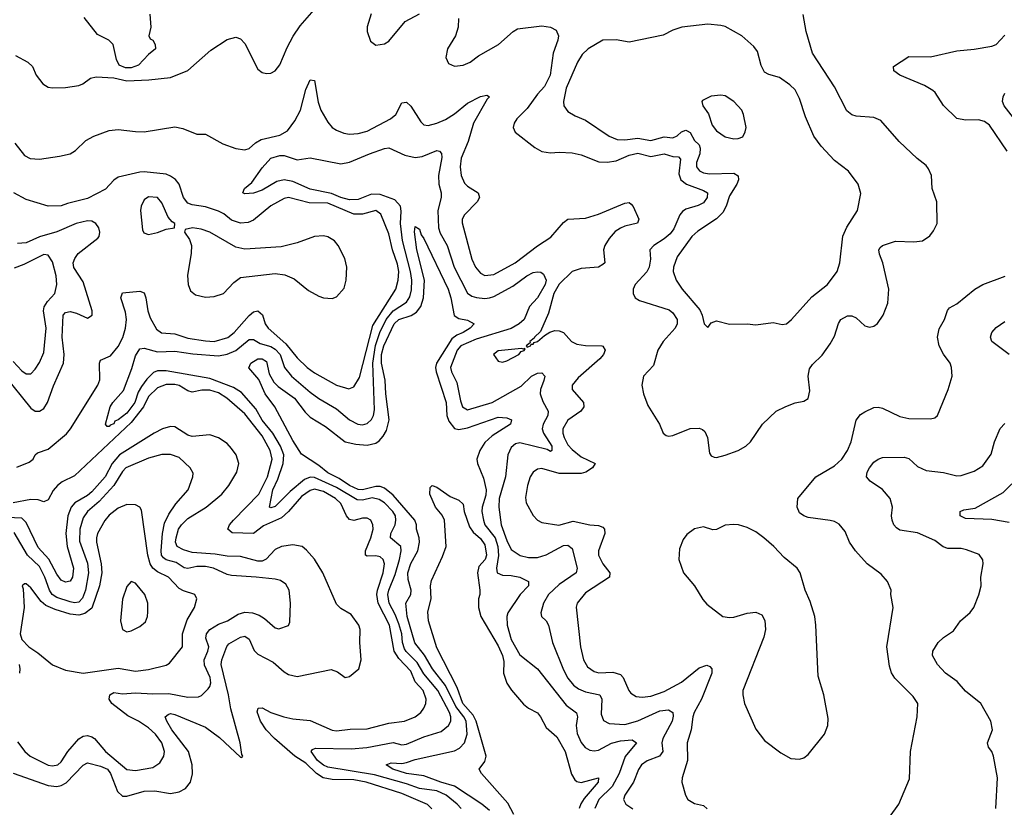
# Model space of a CAD drawing. Header units: inches. Extents: x 1552611 to 1694776, y 811966 to 917215.
# Tile 329 of 549: x 1622720 to 1627228, y 906095 to 909704. Entities that reach past the tile are written whole.
import ezdxf

# ---------------------------------------------------------------- set-up
doc = ezdxf.new("R2010")
doc.units = ezdxf.units.IN
doc.header["$MEASUREMENT"] = 0
doc.layers.add('B6920', color=7, linetype='Continuous')

msp = doc.modelspace()

# ---------------------------------------------------------------- linework, layer by layer
at = {"layer": 'B6920', "color": 5}
for points, elevation in [([(1622700.8, 909540.8), (1622756.3, 909510), (1622778, 909490), (1622795.5, 909450), (1622826, 909410), (1622850, 909395.3), (1622870, 909391.8), (1622930, 909393.7), (1622990, 909402.6), (1623009.2, 909410), (1623043.3, 909436.7), (1623070, 909442.4), (1623150, 909437), (1623210, 909424.7), (1623311.6, 909428.4), (1623410, 909438.8), (1623490, 909472), (1623594.9, 909565.1), (1623670, 909613.9), (1623710, 909624.1), (1623730, 909616.9), (1623750, 909595.6), (1623810, 909477.6), (1623830, 909462.6), (1623850, 909457.4), (1623870, 909458.9), (1623890, 909470.3), (1623910, 909496.9), (1623943.7, 909576.3), (1623971.7, 909628.3), (1624004.4, 909675.6), (1624067.2, 909750)], 920), ([(1623316.1, 909730), (1623319.6, 909670), (1623311, 909630), (1623316.9, 909616.9), (1623330, 909611), (1623340.7, 909590), (1623341, 909570), (1623310, 909544.5), (1623263.9, 909496.1), (1623230, 909483.5), (1623203.6, 909483.6), (1623175.2, 909495.2), (1623162.2, 909522.2), (1623147.9, 909590), (1623128.2, 909610), (1623076.6, 909636.6), (1623014.2, 909714.2)], 920), ([(1624328.7, 909731.3), (1624311.2, 909671.2), (1624311.1, 909650), (1624325.4, 909605.4), (1624350, 909587.6), (1624390, 909593.6), (1624410, 909606), (1624484.9, 909695.1), (1624550, 909731.7)], 920), ([(1624729.2, 909710), (1624728, 909670), (1624714.6, 909630), (1624679, 909570), (1624671.4, 909531.4), (1624683.6, 909503.6), (1624710, 909491.4), (1624750, 909496.3), (1624781.5, 909510), (1624821, 909539), (1624911.6, 909590), (1624979.8, 909650), (1624998.5, 909661.5), (1625110, 909676.1), (1625150.6, 909670.6), (1625175.5, 909655.5), (1625186.5, 909630), (1625184.1, 909610), (1625162.1, 909550), (1625148.5, 909450), (1625122, 909398), (1625090, 909362.3), (1625042.7, 909297.3), (1624995.6, 909250), (1624983.2, 909230), (1624979.6, 909210), (1624988.8, 909188.8), (1625079, 909118.9), (1625110, 909100.2), (1625150, 909094.3), (1625190, 909097.8), (1625250, 909094.6), (1625290, 909085), (1625372.1, 909052.1), (1625410, 909050.6), (1625450, 909057), (1625510, 909082.9), (1625550, 909092.1), (1625610, 909077.9), (1625670, 909088.8), (1625710, 909076.9), (1625735.5, 909075.5), (1625745.4, 909065.5), (1625738, 908998), (1625746.5, 908970), (1625772.7, 908950), (1625850, 908921.5), (1625869.1, 908910), (1625867.9, 908890), (1625850, 908865.4), (1625826.6, 908853.4), (1625770, 908836.4), (1625754.8, 908825.2), (1625742.6, 908810), (1625714.2, 908745.8), (1625697.7, 908722.2), (1625670, 908699.2), (1625622.6, 908670), (1625604.7, 908650), (1625607.3, 908607.3), (1625601.6, 908570), (1625590.7, 908549.3), (1625537.4, 908490), (1625529.3, 908470), (1625528.2, 908450), (1625537.7, 908430), (1625557.5, 908417.5), (1625694.1, 908374.1), (1625710, 908361.1), (1625729.6, 908330), (1625730.6, 908310), (1625720.1, 908290), (1625665.9, 908230), (1625642.2, 908190), (1625621.1, 908118.9), (1625575.5, 908070), (1625567.7, 908030), (1625576.5, 907990), (1625595.8, 907935.8), (1625649, 907850), (1625665.2, 907810), (1625678.9, 907798.9), (1625690, 907794.9), (1625710, 907798.9), (1625790.2, 907830.2), (1625830, 907831.8), (1625846.5, 907826.5), (1625857.3, 907817.3), (1625868.9, 907790), (1625878.4, 907718.4), (1625885.1, 907705.1), (1625899.9, 907699.9), (1625910, 907698.4), (1625950, 907708.5), (1626010, 907730.3), (1626044.5, 907750), (1626066, 907770), (1626121.3, 907850), (1626183.5, 907910), (1626227.7, 907932.3), (1626270, 907948.5), (1626310, 907956.5), (1626330, 907968.7), (1626337.2, 908002.8), (1626329.9, 908070), (1626335.9, 908104.1), (1626350, 908124.1), (1626393.8, 908166.2), (1626430, 908219.2), (1626450, 908254), (1626468.4, 908311.6), (1626478.8, 908330), (1626510, 908347.8), (1626530, 908347.8), (1626550, 908338.2), (1626590, 908301.5), (1626610, 908294.6), (1626630, 908300.3), (1626647.6, 908312.4), (1626672.6, 908350), (1626694.6, 908405.5), (1626699.2, 908470), (1626671.4, 908590), (1626656.1, 908630), (1626653.8, 908650), (1626659.9, 908660.1), (1626669.9, 908670.1), (1626730, 908688.8), (1626814.1, 908685.9), (1626852.7, 908690), (1626886.3, 908713.7), (1626903.7, 908736.3), (1626920.5, 908770), (1626918.3, 908870), (1626898, 908930), (1626894.8, 908990), (1626881.4, 909021.4), (1626870, 909036.3), (1626828.4, 909068.4), (1626746.2, 909146.2), (1626662.6, 909242.6), (1626630, 909256), (1626550, 909262.6), (1626530, 909268.2), (1626506.4, 909286.4), (1626450, 909397.2), (1626349, 909550), (1626320.3, 909650), (1626307.3, 909727.3)], 920), ([(1627241.5, 909101.5), (1627160.6, 909220.6), (1627137.2, 909237.2), (1627110, 909245), (1627050, 909243.1), (1627010, 909251.7), (1626950, 909310.5), (1626911.3, 909370), (1626900.3, 909380.3), (1626862.6, 909402.6), (1626749.8, 909450), (1626721.8, 909470), (1626720.5, 909490), (1626790, 909536), (1626890, 909533.9), (1627010, 909561.3), (1627090, 909568.7), (1627170, 909582.3), (1627190, 909591.2), (1627230, 909633.8)], 880), ([(1622697.7, 909137.8), (1622741.1, 909081.1), (1622768, 909068), (1622810, 909065.3), (1622902, 909078), (1622950, 909089.3), (1622975, 909105), (1623022.4, 909150), (1623059.8, 909170), (1623130, 909196.5), (1623170, 909201.7), (1623250, 909191.3), (1623290, 909190.9), (1623430, 909213.9), (1623465.9, 909205.9), (1623530, 909178.9), (1623570, 909179.2), (1623650, 909135.9), (1623710, 909114.6), (1623750, 909107.9), (1623770, 909114.3), (1623799.6, 909140.4), (1623824.7, 909155.3), (1623910, 909175.3), (1623945.8, 909194.2), (1623978.8, 909241.2), (1624005.1, 909290), (1624030, 909384.9), (1624050, 909428.7), (1624070, 909424.9), (1624085.9, 909325.9), (1624098.1, 909290), (1624130, 909234), (1624150, 909210.2), (1624170, 909198.3), (1624203.8, 909183.8), (1624230, 909179.5), (1624270, 909182.7), (1624310, 909193.8), (1624416.8, 909250), (1624442.4, 909270), (1624470, 909322.8), (1624490, 909326.4), (1624510, 909307.7), (1624556.3, 909236.3), (1624570, 909223), (1624590, 909219.2), (1624629.3, 909229.3), (1624670, 909247.5), (1624710, 909272.6), (1624770, 909322.1), (1624830, 909352.8), (1624858.5, 909358.5), (1624871.1, 909350), (1624860, 909340), (1624797.9, 909230), (1624773.3, 909146.7), (1624741.5, 909070), (1624736.4, 909030), (1624741, 908990), (1624755.7, 908955.7), (1624770, 908940.9), (1624819, 908910), (1624825.4, 908890), (1624814.5, 908870), (1624756.2, 908810), (1624746.2, 908790), (1624746.3, 908773.7), (1624790, 908607), (1624806.3, 908570), (1624830, 908542.2), (1624850, 908532.3), (1624890, 908536.4), (1624988.3, 908590), (1625090, 908667.8), (1625151.9, 908708.1), (1625210, 908775.4), (1625230, 908789.4), (1625310, 908795.1), (1625370, 908812.8), (1625490, 908864.1), (1625510, 908865.8), (1625518.7, 908858.7), (1625528.1, 908848.1), (1625554.2, 908790), (1625548.5, 908771.5), (1625490, 908758.4), (1625470, 908749.4), (1625446.8, 908733.2), (1625418.9, 908701.1), (1625399, 908670), (1625392.7, 908650), (1625399.5, 908590), (1625390, 908581.6), (1625370, 908569.9), (1625290, 908563.4), (1625250, 908550.8), (1625190, 908492), (1625165.4, 908450), (1625141.3, 908358.7), (1625104.2, 908275.8), (1625076.3, 908250), (1625075.5, 908244.5), (1625054.8, 908230), (1625056.9, 908223.1), (1625038, 908210), (1625043.5, 908203.5), (1625059, 908210), (1625062, 908218), (1625070, 908217.3), (1625075.6, 908224.4), (1625090, 908228.9), (1625122.5, 908257.5), (1625147.4, 908272.6), (1625170, 908279.7), (1625190, 908278.6), (1625210, 908270.3), (1625246.7, 908230), (1625270, 908217.3), (1625310, 908211.6), (1625384.7, 908210), (1625390, 908208.2), (1625400.9, 908190), (1625393.4, 908170), (1625376.5, 908150), (1625276.6, 908063.4), (1625249.4, 908030), (1625248.5, 908010), (1625300.5, 907950), (1625302.7, 907930), (1625289.2, 907910), (1625230, 907868.3), (1625206.8, 907830), (1625206.4, 907810), (1625212.2, 907790), (1625230, 907756.6), (1625250, 907733.9), (1625290, 907701.5), (1625355.2, 907670), (1625341.7, 907650), (1625312.1, 907630), (1625290, 907624.4), (1625190, 907624.1), (1625110, 907647.7), (1625090, 907644.8), (1625070, 907630.8), (1625056.6, 907610), (1625044.1, 907570), (1625035.2, 907515.2), (1625038.6, 907490), (1625070, 907432.2), (1625090, 907410.3), (1625110, 907400.2), (1625188.3, 907388.3), (1625253.3, 907406.7), (1625330, 907388.7), (1625370, 907386.4), (1625390, 907378.8), (1625397.7, 907370), (1625399.5, 907350), (1625369.6, 907270), (1625369.6, 907250), (1625390, 907210.2), (1625421.8, 907170), (1625420.8, 907150), (1625310, 907077.3), (1625272.4, 907030), (1625268.3, 907011.7), (1625286.8, 906830), (1625301.2, 906770), (1625319, 906739), (1625350, 906717), (1625371.7, 906711.7), (1625434.7, 906714.7), (1625470, 906703.9), (1625483.5, 906690), (1625508.3, 906630), (1625518.1, 906618.1), (1625542.8, 906602.8), (1625570, 906599), (1625610, 906604), (1625670, 906625.1), (1625750, 906668.6), (1625830, 906734.5), (1625865.7, 906745.7), (1625879.8, 906739.8), (1625888.9, 906730), (1625889.3, 906710), (1625841.2, 906590), (1625808.3, 906530), (1625801.5, 906510), (1625794.8, 906450), (1625775.3, 906390), (1625777.2, 906310), (1625753.6, 906230), (1625751.7, 906210), (1625768.8, 906150), (1625779.5, 906130), (1625810, 906112.8), (1625850, 906103.2), (1625867.4, 906087.4)], 880), ([(1627270, 909254), (1627227.6, 909310), (1627220.2, 909330), (1627222.3, 909350), (1627230, 909366.7)], 860), ([(1624741.6, 906090), (1624723.2, 906110), (1624671.9, 906150), (1624630.1, 906170.1), (1624550, 906181.1), (1624490, 906202.6), (1624343.9, 906243.9), (1624130, 906279.1), (1624110, 906287.6), (1624083.5, 906310), (1624054.5, 906350), (1624060.2, 906359.8), (1624074.1, 906365.9), (1624237.3, 906362.7), (1624309.5, 906369.5), (1624430, 906391.5), (1624470, 906381.3), (1624490, 906384.7), (1624570, 906418.3), (1624650, 906442), (1624682.6, 906470), (1624694.3, 906490), (1624693.8, 906510), (1624686.9, 906530), (1624634.9, 906630), (1624570, 906706.3), (1624538.9, 906758.9), (1624488.9, 906808.9), (1624481.5, 906821.5), (1624472.7, 906850), (1624469.3, 906890), (1624455.5, 906935.5), (1624438.4, 906978.4), (1624410.6, 907030), (1624405.4, 907070), (1624409.9, 907089.9), (1624438.5, 907161.5), (1624459.4, 907230), (1624466.4, 907270), (1624465, 907290), (1624416.7, 907330), (1624419, 907350), (1624439, 907390), (1624442.6, 907410), (1624439.7, 907430), (1624428.5, 907450), (1624390, 907489.9), (1624365.3, 907505.3), (1624332.8, 907512.8), (1624290, 907503), (1624264.2, 907504.2), (1624170, 907560.8), (1624070, 907607), (1624050, 907607.3), (1624023.6, 907596.4), (1623958.6, 907541.4), (1623890, 907473.2), (1623870, 907467.2), (1623863, 907470), (1623879, 907550), (1623901.6, 907598.4), (1623926.4, 907670), (1623928.3, 907710), (1623913.5, 907750), (1623878.2, 907810), (1623830, 907868.7), (1623801.2, 907921.2), (1623735, 907995), (1623698, 908018), (1623590, 908059.8), (1623390, 908094.3), (1623350, 908094.4), (1623332.2, 908087.8), (1623302.5, 908057.5), (1623277.2, 908022.8), (1623262.7, 907997.3), (1623246.1, 907950), (1623210, 907900.5), (1623170, 907869.9), (1623155.8, 907864.2), (1623150, 907851.6), (1623134, 907846), (1623130, 907839.6), (1623120.1, 907840.1), (1623112.7, 907850), (1623134, 907930), (1623146, 907950), (1623195.1, 908004.9), (1623233.7, 908106.3), (1623250, 908163.7), (1623270, 908195.8), (1623290, 908199), (1623350, 908182.2), (1623430, 908185.3), (1623512.3, 908172.3), (1623630, 908163.2), (1623670, 908171.6), (1623710, 908188), (1623770, 908238.5), (1623781.3, 908238.7), (1623790, 908238.9), (1623820.9, 908220.9), (1623870, 908206.5), (1623890, 908195), (1623912, 908170), (1623932.3, 908110), (1623964.7, 908070), (1624050, 907997.9), (1624090, 907967.9), (1624170, 907921.2), (1624230.2, 907870), (1624267.2, 907850), (1624290, 907847.4), (1624310, 907853.1), (1624330, 907871.3), (1624339.1, 907890), (1624343.7, 907916.3), (1624336.3, 908130), (1624349.1, 908210.9), (1624369.3, 908270.7), (1624396.9, 908330), (1624430, 908370.4), (1624490.4, 908410), (1624506.3, 908433.7), (1624513.8, 908466.2), (1624514.8, 908510), (1624509.7, 908550.3), (1624472.5, 908692.5), (1624463.7, 908770), (1624466.8, 908826.8), (1624462.5, 908850), (1624437.9, 908877.9), (1624370, 908903.7), (1624330, 908904.2), (1624270, 908880.6), (1624230, 908878.9), (1624190, 908888.7), (1624147.4, 908907.4), (1624050, 908927.9), (1623970, 908963.2), (1623930.2, 908969.8), (1623897.1, 908962.9), (1623830, 908922.9), (1623790, 908909.3), (1623750, 908906), (1623742, 908910), (1623749.2, 908930), (1623782.3, 908957.7), (1623830, 909026), (1623869.6, 909070), (1623910, 909081.5), (1623930, 909081.3), (1623990, 909062.6), (1624050, 909070.5), (1624190, 909044), (1624230, 909051.4), (1624322, 909090), (1624390, 909113.8), (1624410, 909116.5), (1624482.6, 909082.6), (1624530, 909072.8), (1624563.2, 909076.8), (1624630, 909104.4), (1624641.4, 909101.4), (1624651.5, 909091.5), (1624652.5, 909072.5), (1624637.8, 908990), (1624638.8, 908950), (1624648.9, 908910), (1624648.9, 908890), (1624633.8, 908830), (1624637.7, 908750), (1624645.5, 908725.5), (1624677.2, 908670), (1624709.3, 908570), (1624770, 908450.2), (1624790, 908436.6), (1624811.3, 908431.3), (1624850, 908426.8), (1624870.9, 908429.1), (1624890, 908435.1), (1624977.1, 908482.9), (1625041.1, 908530), (1625070, 908545.9), (1625090, 908549.4), (1625106.5, 908546.5), (1625118.7, 908538.7), (1625130.1, 908510.1), (1625126.3, 908490), (1625090.3, 908429.7), (1625053.6, 908390), (1625030, 908330), (1625007, 908310), (1624970, 908288.8), (1624810, 908239.8), (1624740.1, 908210), (1624722.7, 908190), (1624692.5, 908110), (1624696.6, 908090), (1624721.4, 908041.4), (1624737.9, 907957.9), (1624747.6, 907930), (1624770, 907917), (1624883.5, 907950), (1625015.1, 908024.9), (1625062.7, 908070), (1625090, 908084.7), (1625110, 908086.4), (1625123.7, 908070), (1625120.2, 908050), (1625103.5, 908010), (1625102.3, 907990), (1625114.7, 907954.7), (1625139.5, 907910), (1625137.9, 907890), (1625116.3, 907850), (1625112.5, 907830), (1625118.3, 907810), (1625156.6, 907750), (1625156.9, 907730), (1625150, 907726.1), (1625134.5, 907734.5), (1625010, 907764.6), (1624990, 907760.5), (1624970, 907743.5), (1624955.1, 907710), (1624944.4, 907610), (1624914.7, 907510), (1624913.3, 907470), (1624924.9, 907390), (1624950, 907317.6), (1624970, 907276.9), (1625010.8, 907249.2), (1625050, 907239.8), (1625090, 907240.1), (1625130, 907252.5), (1625210, 907294.3), (1625230, 907295.8), (1625250, 907280.3), (1625272.3, 907190), (1625268.3, 907170), (1625190, 907116.4), (1625140.8, 907070), (1625118.3, 907030), (1625105.9, 906985.9), (1625109.2, 906970), (1625130.1, 906950.1), (1625140.9, 906930), (1625158.6, 906850), (1625210, 906724.4), (1625230, 906686.3), (1625255, 906655), (1625277.9, 906637.9), (1625310, 906624.5), (1625376.5, 906610), (1625384.8, 906590), (1625382.4, 906522.4), (1625393.4, 906493.4), (1625418.7, 906478.7), (1625490, 906474.1), (1625550, 906490.4), (1625650, 906536.6), (1625690, 906540.9), (1625710.1, 906530.1), (1625712.1, 906512.1), (1625707.7, 906490), (1625664.5, 906410), (1625659.1, 906390), (1625664.8, 906350), (1625649, 906330), (1625592.4, 906307.6), (1625566.9, 906290), (1625552.2, 906267.8), (1625529.4, 906210.6), (1625491, 906150), (1625484.7, 906130), (1625495.2, 906110), (1625527.3, 906087.3)], 860), ([(1622706.4, 907653.6), (1622763.7, 907676.3), (1622781.4, 907690), (1622789.9, 907710.1), (1622800.9, 907719.1), (1622850, 907736.1), (1622933.4, 907806.6), (1622952.8, 907830), (1623077.9, 908030), (1623086.5, 908053.5), (1623084.3, 908130), (1623090, 908143.6), (1623136, 908164), (1623170, 908206.7), (1623192.6, 908247.4), (1623204.7, 908290), (1623208.5, 908330), (1623204.4, 908364.4), (1623182.3, 908430), (1623190, 908452.4), (1623270, 908459.7), (1623290, 908452.9), (1623297.8, 908430), (1623306.2, 908370), (1623317.8, 908337.8), (1623346.7, 908286.7), (1623368.8, 908268.8), (1623430, 908264.9), (1623490, 908244), (1623570, 908231.9), (1623610, 908229.7), (1623672.7, 908247.3), (1623702.1, 908270), (1623770, 908349.2), (1623790, 908365.6), (1623810, 908369.6), (1623831.2, 908351.2), (1623843.1, 908310), (1623857.2, 908290), (1623938.2, 908218.2), (1623990, 908153.9), (1624036.3, 908110), (1624070, 908085.5), (1624170, 908029), (1624226.7, 908013.3), (1624250, 908021.2), (1624275.4, 908064.6), (1624337.2, 908302.8), (1624441.9, 908470), (1624453.3, 908510), (1624455.7, 908550), (1624450, 908584.4), (1624426.3, 908650), (1624410, 908722.2), (1624373.6, 908813.6), (1624350, 908830.4), (1624290, 908812.6), (1624250, 908813.5), (1624130, 908862.9), (1624045.1, 908865.1), (1623950, 908889.6), (1623930, 908884.5), (1623870, 908850.8), (1623790, 908786.2), (1623765.2, 908774.8), (1623730, 908771.7), (1623690, 908785), (1623654.9, 908814.9), (1623630, 908826.8), (1623570, 908846.5), (1623510, 908855.5), (1623490, 908863.5), (1623469.5, 908889.5), (1623450, 908950), (1623432.4, 908972.4), (1623410, 908987.8), (1623390, 908996.1), (1623290, 909006.3), (1623270, 909005.6), (1623170, 908983), (1623150.5, 908969.5), (1623112.9, 908927.1), (1623030, 908884.8), (1622937.8, 908862.2), (1622910, 908850.8), (1622849.8, 908849.8), (1622750, 908879.7), (1622693.2, 908910)], 880), ([(1622650, 908073.2), (1622770, 907924.7), (1622790, 907910.8), (1622810.4, 907909.6), (1622830, 907922.3), (1622847.5, 907950), (1622874, 908026), (1622919.9, 908130), (1622923.9, 908170), (1622914.7, 908250), (1622918.5, 908350), (1622930, 908362.6), (1622950, 908366.2), (1622979, 908359), (1623030, 908336.8), (1623052.2, 908350), (1623052.2, 908370), (1623010, 908502.4), (1622968.2, 908568.2), (1622964.8, 908590), (1622971.9, 908610), (1622987.7, 908632.3), (1623076.7, 908703.3), (1623083.1, 908710), (1623087.2, 908730), (1623081.6, 908750), (1623068.9, 908770), (1623050, 908780.4), (1623030, 908782.2), (1622977.6, 908770), (1622890, 908731.4), (1622810, 908709), (1622750, 908682.3), (1622710, 908678.7)], 920), ([(1624870, 906079.5), (1624835.6, 906110), (1624710, 906192.4), (1624647.6, 906210), (1624570, 906239.1), (1624490.3, 906250.3), (1624427.6, 906270), (1624397.7, 906290), (1624420.7, 906299.3), (1624470, 906296.3), (1624490, 906299.7), (1624530, 906314.6), (1624710, 906353.1), (1624733.8, 906366.2), (1624756.4, 906390), (1624769.2, 906430), (1624764.6, 906490), (1624753.6, 906510), (1624717.3, 906557.3), (1624670, 906653.4), (1624609.4, 906730), (1624572.6, 906792.6), (1624528.6, 906848.6), (1624493.2, 906970), (1624488.1, 907030), (1624510.4, 907070), (1624512.2, 907090), (1624498.3, 907138.3), (1624497.1, 907170), (1624510, 907212.1), (1624543.1, 907270), (1624550.7, 907310), (1624549.4, 907330), (1624536.8, 907370), (1624536.3, 907390), (1624528.4, 907410), (1624430, 907524.6), (1624390, 907557.5), (1624370, 907564.3), (1624350, 907564.8), (1624290, 907549), (1624270, 907551.1), (1624230, 907568.9), (1624181.9, 907601.9), (1624130, 907628.2), (1624090, 907661.4), (1624010, 907712.4), (1623970, 907776.1), (1623887.9, 907930), (1623843.9, 907990), (1623814.9, 908054.9), (1623768.5, 908108.5), (1623777.3, 908130), (1623810.6, 908149.4), (1623830.4, 908150.4), (1623850, 908138.4), (1623861.7, 908081.7), (1623883.2, 908043.2), (1623903.3, 908023.3), (1623978.1, 907970), (1624026, 907906), (1624050, 907883), (1624120.1, 907840.1), (1624210, 907770.1), (1624258.3, 907758.3), (1624310, 907754.5), (1624350, 907764), (1624366.1, 907773.9), (1624384.6, 907795.4), (1624398.6, 907821.4), (1624411, 907870), (1624395.6, 907990), (1624392.9, 908052.9), (1624375.6, 908130), (1624376, 908170), (1624386.2, 908210), (1624434.9, 908310), (1624455.6, 908330), (1624511.6, 908348.4), (1624536.4, 908363.6), (1624556.3, 908390), (1624569, 908430), (1624572.8, 908510), (1624537.9, 908650), (1624527.7, 908732.3), (1624530, 908756.4), (1624550, 908744.9), (1624558, 908718), (1624570, 908701.3), (1624680.8, 908470), (1624693.6, 908430), (1624708.9, 908348.9), (1624730, 908334.6), (1624770, 908326.5), (1624800.3, 908310), (1624782, 908290), (1624750.1, 908270), (1624721.2, 908258.8), (1624698.2, 908241.8), (1624628, 908130), (1624624.2, 908110), (1624627.2, 908090), (1624672.2, 907950), (1624675.5, 907890), (1624684.6, 907864.6), (1624710, 907831.1), (1624730, 907826), (1624770, 907834.5), (1624910, 907883.3), (1624950, 907879.8), (1624971.7, 907870), (1624966.5, 907850), (1624882.9, 907797.1), (1624850, 907767.2), (1624825.8, 907730), (1624812.2, 907690), (1624815.5, 907670), (1624843.7, 907603.7), (1624856, 907550), (1624854.4, 907525.6), (1624836.5, 907470), (1624835.7, 907450), (1624843.3, 907410), (1624850.1, 907390), (1624896.3, 907330), (1624909.5, 907290), (1624911.5, 907248.5), (1624902.3, 907190), (1624906, 907170), (1624930, 907159.3), (1624970, 907157.8), (1625010, 907150.1), (1625048.7, 907130), (1625048.9, 907110), (1625010.6, 907069.4), (1624954.4, 906985.6), (1624950.1, 906969.9), (1624951.3, 906930), (1624970, 906864.6), (1625010, 906792.9), (1625090, 906730.2), (1625222.5, 906562.5), (1625268.4, 906528.4), (1625274.4, 906510), (1625268.2, 906470), (1625272.7, 906432.7), (1625290, 906391.4), (1625308.8, 906368.8), (1625330, 906357.5), (1625350, 906354), (1625370, 906356.6), (1625430, 906388.2), (1625470, 906399.9), (1625524.4, 906404.4), (1625543.1, 906390), (1625492, 906328), (1625465, 906250), (1625432.1, 906190), (1625371.6, 906130), (1625353.3, 906090)], 840), ([(1622690, 908137.1), (1622730, 908094.3), (1622750, 908081.2), (1622770, 908082), (1622790, 908102.3), (1622810, 908133.1), (1622830, 908179.3), (1622840.9, 908290), (1622829.4, 908370), (1622832.2, 908387.8), (1622847.3, 908412.7), (1622881.2, 908450), (1622889.8, 908490), (1622886, 908530), (1622870, 908595.1), (1622850, 908625.4), (1622830, 908627.6), (1622738.2, 908581.8), (1622693.9, 908566.1)], 940), ([(1626702.6, 906050), (1626744.4, 906110), (1626794.1, 906225.9), (1626798.7, 906350), (1626828.2, 906510), (1626832.6, 906570), (1626810, 906602.9), (1626727.1, 906687.1), (1626711.7, 906711.7), (1626702, 906742), (1626689.8, 906830), (1626718.3, 907010), (1626708.2, 907070), (1626709.6, 907090), (1626693.3, 907130), (1626663.8, 907163.8), (1626599.7, 907210), (1626546.2, 907270), (1626518.7, 907310), (1626499.4, 907359.4), (1626472.2, 907392.2), (1626450, 907404.8), (1626430, 907409.8), (1626330, 907423.1), (1626309.3, 907430), (1626290, 907444.5), (1626279.6, 907470), (1626282.4, 907510), (1626364.8, 907610), (1626450, 907659.5), (1626484.2, 907690), (1626509.9, 907730), (1626527.4, 907770), (1626550, 907868.5), (1626570, 907894.6), (1626590, 907907.6), (1626630, 907926.5), (1626650, 907929.2), (1626670, 907924.2), (1626750, 907885.2), (1626790, 907876), (1626890, 907874.6), (1626910, 907879.5), (1626921.6, 907890), (1626970.8, 908009.2), (1626988.7, 908070), (1626986.8, 908110), (1626979.3, 908130), (1626950, 908170.7), (1626930, 908209.8), (1626922.6, 908250), (1626930, 908287), (1626954.2, 908330), (1626968.1, 908371.9), (1626977, 908383), (1627010, 908402), (1627092.3, 908470), (1627130, 908490.7), (1627231.1, 908528.9)], 880), ([(1627249.7, 908170), (1627171.5, 908230), (1627164, 908250), (1627171.1, 908270), (1627190, 908294), (1627230, 908320.8)], 860), ([(1624607.3, 906087.3), (1624587.1, 906107.1), (1624470, 906158.9), (1624305.3, 906210), (1624250, 906220.2), (1624150, 906221.9), (1624109.8, 906229.8), (1624078.1, 906250), (1624030, 906296.5), (1623980.1, 906330), (1623887, 906410), (1623848.4, 906450), (1623821.7, 906490), (1623807.2, 906532.8), (1623811, 906549), (1623830, 906551), (1623868.8, 906528.8), (1623928.9, 906508.9), (1623970, 906499.9), (1624050, 906493.2), (1624150, 906448.8), (1624170, 906445), (1624232.3, 906452.3), (1624310, 906454.5), (1624410, 906480.7), (1624482, 906490), (1624530, 906509.5), (1624557.1, 906530), (1624570, 906548.9), (1624578.8, 906570), (1624580.7, 906590), (1624567.2, 906630), (1624530.2, 906670.2), (1624510, 906719.1), (1624456.1, 906776.1), (1624434.6, 906810), (1624413.4, 906930), (1624361.6, 907030), (1624355.3, 907070), (1624357.4, 907090), (1624384.2, 907170), (1624389.9, 907210), (1624384.1, 907230), (1624370, 907243.2), (1624350, 907247.6), (1624310, 907245), (1624302.9, 907250), (1624303.6, 907270), (1624327.5, 907330), (1624337.4, 907370), (1624336.7, 907390), (1624327.4, 907410), (1624310, 907420.2), (1624290, 907420.5), (1624250, 907409.4), (1624230, 907413.9), (1624216.2, 907430), (1624190, 907486.9), (1624166, 907510), (1624110, 907542.3), (1624070, 907552.1), (1624050, 907546.9), (1624010, 907519.4), (1623950.2, 907449.8), (1623919, 907421), (1623835.2, 907384.8), (1623790, 907350.3), (1623693.1, 907353.1), (1623672, 907370), (1623680.4, 907390), (1623698, 907410), (1623813.9, 907530), (1623854.3, 907610), (1623875.5, 907690), (1623866.6, 907730), (1623830, 907796.7), (1623750, 907898.5), (1623667.6, 907970), (1623630, 907993.5), (1623590, 908006.7), (1623553, 908007), (1623510, 907997.2), (1623490, 908003.6), (1623450, 908027.8), (1623430, 908032.3), (1623390, 908032.5), (1623350, 908017.8), (1623310, 907977.1), (1623286.8, 907930), (1623230, 907857.8), (1622970, 907613.5), (1622913.6, 907586.4), (1622892.5, 907570), (1622873.1, 907546.9), (1622850, 907504.5), (1622830, 907494.2), (1622803.8, 907503.8), (1622770, 907505.5), (1622690, 907490.6)], 880), ([(1622690, 906250.8), (1622850, 906194.7), (1622890, 906190.1), (1622910, 906195), (1622932.2, 906207.8), (1623010, 906288.6), (1623030, 906298.4), (1623090, 906283.6), (1623121.6, 906270), (1623135.9, 906250), (1623167.2, 906167.2), (1623190, 906146.4), (1623210, 906145.8), (1623290, 906169.6), (1623338, 906170), (1623410, 906158.6), (1623450, 906165.3), (1623478.4, 906181.6), (1623501.3, 906210), (1623511.3, 906248.7), (1623509.9, 906290), (1623493.2, 906350), (1623415.9, 906450), (1623393.7, 906490), (1623386.2, 906510), (1623399.6, 906520.4), (1623410, 906524.2), (1623430, 906520.5), (1623570, 906462.1), (1623634.6, 906414.6), (1623730, 906324), (1623737.2, 906322.8), (1623742, 906330), (1623737.2, 906337.2), (1623729.7, 906390), (1623686.2, 906546.2), (1623675.5, 906610), (1623641.9, 906750), (1623644.6, 906770), (1623667.5, 906832.5), (1623676.7, 906843.3), (1623730, 906874.1), (1623750, 906878.7), (1623770, 906864.9), (1623793.1, 906813.1), (1623810, 906796.1), (1623879.8, 906759.8), (1623930, 906715.1), (1623950, 906704), (1623990, 906693.9), (1624146.3, 906726.3), (1624175.4, 906715.4), (1624210, 906690.3), (1624230, 906694.6), (1624272.9, 906730), (1624282.9, 906770), (1624277.2, 906850), (1624278.8, 906910), (1624272.5, 906930), (1624237.7, 906977.7), (1624190, 907005.3), (1624170, 907025.3), (1624108.3, 907170), (1624070, 907232.1), (1624033.6, 907273.6), (1624013, 907290), (1623970, 907297.3), (1623918, 907290), (1623890, 907276.1), (1623848.2, 907231.8), (1623830, 907223.1), (1623810, 907222.5), (1623730, 907244.3), (1623670, 907245), (1623615.3, 907255.3), (1623510, 907262.2), (1623470, 907274.2), (1623441.4, 907290), (1623433.8, 907310), (1623435.6, 907330), (1623447.4, 907370), (1623459.9, 907390), (1623490, 907418.9), (1623573.7, 907470), (1623645.8, 907530), (1623677.5, 907570), (1623713.7, 907630), (1623722.5, 907670), (1623710.5, 907710), (1623690, 907739.8), (1623670, 907761.6), (1623630, 907788.5), (1623590, 907802), (1623510, 907793.8), (1623490, 907800.2), (1623430, 907839.1), (1623410, 907840.2), (1623373.7, 907830), (1623334.7, 907810), (1623177, 907710), (1623142.3, 907670), (1623110.8, 907609.2), (1623050, 907540.3), (1623030, 907523.6), (1622971.7, 907490), (1622955.9, 907470), (1622940.2, 907430), (1622931.2, 907350), (1622936.7, 907290), (1622965.5, 907190), (1622961.5, 907150), (1622950, 907130.9), (1622930, 907126), (1622910, 907135.8), (1622890, 907163.4), (1622852.7, 907232.7), (1622804.8, 907284.8), (1622750, 907400.2), (1622730, 907420.4), (1622630, 907424.2)], 920), ([(1627189.6, 906090), (1627196.3, 906230), (1627178.9, 906330), (1627171.2, 906350), (1627155.4, 906370), (1627150.9, 906390), (1627173.7, 906450), (1627166.3, 906490), (1627120.5, 906570), (1627050, 906626.9), (1627011.5, 906671.5), (1626959.2, 906710), (1626921.5, 906750), (1626899.7, 906790), (1626900.4, 906810), (1626925.7, 906850), (1626950, 906872.9), (1626995.8, 906904.2), (1627027.8, 906950), (1627071.9, 906988.1), (1627087.6, 907010), (1627111.1, 907068.9), (1627122, 907110), (1627119.7, 907150), (1627131.3, 907210), (1627129.6, 907229.6), (1627113.3, 907253.3), (1627055.5, 907275.5), (1627030, 907281.5), (1626970, 907280.3), (1626948.4, 907288.4), (1626910, 907317.6), (1626830, 907353.3), (1626750, 907365.5), (1626734.9, 907374.9), (1626721.8, 907390), (1626714.8, 907410), (1626711.9, 907430), (1626716.5, 907470), (1626704.7, 907510), (1626670.9, 907550.9), (1626613.3, 907590), (1626596.9, 907610), (1626599.2, 907630), (1626610, 907650.3), (1626630, 907676), (1626650, 907690.3), (1626670, 907697.4), (1626770, 907698.9), (1626790, 907692.9), (1626830, 907656.5), (1626870, 907638), (1626950, 907628.4), (1627010, 907614), (1627030, 907615.6), (1627090, 907635.3), (1627130, 907659.5), (1627167.1, 907712.9), (1627183.4, 907770), (1627208.9, 907831.1), (1627230, 907853.2)], 860), ([(1622710, 906394.4), (1622742.8, 906350), (1622768.1, 906330), (1622850, 906288.2), (1622870, 906284.5), (1622893.6, 906290), (1622910, 906303.8), (1622940.5, 906350), (1622990, 906408.6), (1623010, 906420.3), (1623030, 906423.4), (1623050, 906418.5), (1623062.4, 906410), (1623112.9, 906350), (1623210, 906268.5), (1623250, 906264), (1623330, 906277.6), (1623361.1, 906298.9), (1623378.9, 906330), (1623382.3, 906350), (1623370.5, 906390), (1623341.2, 906430), (1623310, 906459.6), (1623262.9, 906490), (1623214.1, 906514.1), (1623142, 906570), (1623129.8, 906590), (1623133, 906610), (1623150, 906621.3), (1623190, 906615.2), (1623250, 906619.9), (1623330, 906615), (1623402.9, 906617.1), (1623490, 906599.8), (1623538.9, 906601.1), (1623552.6, 906607.4), (1623582.6, 906637.4), (1623590.9, 906649.1), (1623594.2, 906665.8), (1623592.1, 906690), (1623566.2, 906746.2), (1623563.6, 906770), (1623581.8, 906810), (1623585, 906830), (1623571.7, 906870), (1623574.6, 906890), (1623590.4, 906910), (1623630, 906934.1), (1623670.9, 906949.1), (1623719.9, 906980.1), (1623750, 906989.6), (1623786.2, 906986.2), (1623815.8, 906975.8), (1623840.8, 906960.7), (1623890, 906917.6), (1623906.6, 906913.4), (1623950, 906927.7), (1623957.1, 906942.9), (1623959.6, 907030), (1623953.1, 907090), (1623937.5, 907117.5), (1623914.2, 907134.2), (1623890, 907140.9), (1623802, 907150), (1623690, 907157.1), (1623670, 907161.4), (1623607.1, 907190), (1623570, 907198.7), (1623530, 907199), (1623490, 907189.9), (1623473, 907193), (1623436, 907216), (1623390, 907228.6), (1623378.2, 907238.2), (1623369.6, 907250), (1623366.7, 907270), (1623372.8, 907350), (1623382.9, 907397.1), (1623402.4, 907437.6), (1623434.2, 907485.8), (1623491.7, 907550), (1623512.3, 907610), (1623513.8, 907626.2), (1623499.8, 907650), (1623450, 907697.5), (1623410, 907711.5), (1623370, 907710.9), (1623310, 907695), (1623206.3, 907650), (1623190, 907633.7), (1623150.3, 907569.7), (1623083.4, 907496.6), (1623030.1, 907449.9), (1623010, 907421.8), (1622995, 907370), (1622994.1, 907314.1), (1623030, 907214.2), (1623035.3, 907170), (1623021.7, 907090), (1623007, 907053), (1622990, 907034.9), (1622970, 907031.3), (1622950, 907036.3), (1622890, 907055.9), (1622868.9, 907070), (1622855.8, 907090), (1622834.2, 907150), (1622810, 907199), (1622755.2, 907250), (1622694.9, 907354.9)], 940), ([(1624982.2, 906062.2), (1624954.6, 906114.6), (1624833.6, 906250), (1624822.9, 906270), (1624850, 906304.4), (1624855.5, 906330), (1624809.1, 906490), (1624796.7, 906516.7), (1624748, 906570), (1624723.3, 906643.3), (1624630, 906825.4), (1624591.8, 906950), (1624589, 906990), (1624604.3, 907050), (1624600.4, 907110), (1624605.3, 907134.7), (1624656.1, 907243.9), (1624671.6, 907290), (1624665, 907410), (1624653.8, 907433.8), (1624623.5, 907470), (1624596.9, 907530), (1624599, 907561), (1624608, 907570), (1624630, 907561.6), (1624690, 907518.8), (1624730, 907502), (1624750, 907484.7), (1624754.9, 907450), (1624779.5, 907379.5), (1624795.4, 907355.4), (1624830, 907326.3), (1624850, 907298), (1624856.6, 907250), (1624851.2, 907230), (1624821.9, 907198.1), (1624816, 907170), (1624826, 907090), (1624826, 907070), (1624819.7, 907050), (1624819.8, 907010), (1624830.6, 906970), (1624910, 906835.6), (1624930.1, 906790), (1624936.3, 906763.7), (1624935.3, 906710), (1624950, 906664), (1624971, 906631), (1625026.9, 906566.9), (1625050, 906548.5), (1625090, 906527.1), (1625104.1, 906510), (1625130, 906460.7), (1625178.3, 906418.3), (1625216.7, 906350), (1625246.3, 906246.3), (1625260.9, 906220.9), (1625270, 906212.5), (1625290, 906208.4), (1625370.1, 906230.1), (1625368.9, 906210), (1625304.6, 906135.3), (1625289.5, 906110.5), (1625281.3, 906090)], 820), ([(1627250, 907399.6), (1627170, 907414.5), (1627050, 907419.1), (1627026.3, 907430), (1627025.6, 907450), (1627042.6, 907457.4), (1627094.7, 907465.3), (1627222.6, 907537.4), (1627262.2, 907577.8)], 840), ([(1622716.6, 906750), (1622720.7, 906730), (1622719.2, 906710)], 940)]:
    msp.add_lwpolyline(points, dxfattribs=dict(at, elevation=elevation))
for points, elevation in [([(1625870, 909683.1), (1625752, 909670), (1625710, 909656), (1625666.6, 909633.4), (1625510, 909600.9), (1625450, 909612.3), (1625390, 909609.7), (1625322.4, 909570), (1625295.6, 909544.4), (1625273, 909510), (1625222.2, 909390), (1625209.2, 909329.2), (1625211.7, 909310), (1625230, 909283.1), (1625263.4, 909263.4), (1625310, 909244.1), (1625418.3, 909170), (1625454.9, 909154.9), (1625490, 909153.3), (1625550, 909161.6), (1625610, 909150.1), (1625670, 909167.3), (1625710, 909162), (1625730, 909172.4), (1625750, 909190.6), (1625770, 909197.6), (1625775.6, 909195.6), (1625790, 909186.5), (1625809.6, 909150), (1625830.1, 909130), (1625835.1, 909115.1), (1625833.5, 909090), (1625818.3, 909050), (1625818.4, 909030), (1625832.1, 909012.1), (1625850, 909002.8), (1625877.6, 908997.6), (1625990, 909001.4), (1626008.8, 908988.8), (1626010.6, 908970), (1626003.1, 908950), (1625970, 908897.6), (1625955.1, 908850), (1625939.3, 908820.7), (1625910, 908792.3), (1625824.9, 908735.1), (1625797.3, 908710), (1625730, 908617.4), (1625713.4, 908570), (1625711.3, 908550), (1625725.5, 908510), (1625752.7, 908470), (1625834.3, 908374.3), (1625845, 908350), (1625854, 908310), (1625870, 908294), (1625885.7, 908314.3), (1625910, 908324.2), (1625970, 908308.2), (1626050, 908310.3), (1626090, 908305.7), (1626170, 908315.8), (1626210, 908307.7), (1626230, 908310.8), (1626253.2, 908330), (1626346.3, 908433.7), (1626418, 908490), (1626462, 908550), (1626474.5, 908590), (1626488.5, 908711.5), (1626507.2, 908752.8), (1626556.2, 908830), (1626571.7, 908908.3), (1626558, 908950), (1626514, 909010), (1626450, 909059.5), (1626390, 909125.1), (1626356.3, 909170), (1626318.3, 909258.3), (1626290, 909343.7), (1626270, 909382.9), (1626246.3, 909406.3), (1626199.2, 909439.2), (1626150, 909452.4), (1626130, 909463), (1626114.1, 909494.1), (1626097.7, 909557.7), (1626081.3, 909581.3), (1626025.6, 909630), (1625950, 909672.6), (1625930, 909678)], 940), ([(1625930, 909357.6), (1625885.7, 909354.3), (1625846, 909334), (1625842.8, 909330), (1625847.3, 909310), (1625873.5, 909273.5), (1625890, 909220.5), (1625910, 909195.3), (1625950, 909167.4), (1625970, 909162), (1625990, 909157.6), (1626010, 909159.5), (1626030, 909168), (1626042, 909190), (1626045.7, 909210), (1626033.3, 909270), (1626026, 909290), (1625990, 909329.6), (1625950, 909355.6)], 960), ([(1623310, 908892.8), (1623290, 908879.3), (1623275.9, 908850), (1623273.3, 908830), (1623281.6, 908741.6), (1623287.3, 908727.3), (1623310, 908719.6), (1623350, 908729.4), (1623390, 908743.8), (1623428.7, 908750), (1623429.6, 908770), (1623417.3, 908777.3), (1623398.9, 908798.9), (1623370, 908865.1), (1623350, 908889.8)], 920), ([(1623510.2, 908749.8), (1623478, 908742), (1623474.4, 908730), (1623497.2, 908697.2), (1623506.6, 908670), (1623505.5, 908634.5), (1623488.4, 908531.6), (1623491.4, 908490), (1623502.2, 908462.2), (1623523.9, 908443.9), (1623570, 908432.2), (1623610, 908435), (1623652.1, 908450), (1623699.9, 908500.1), (1623730, 908522.3), (1623890, 908540.6), (1623934.2, 908534.2), (1623977, 908517), (1624042.7, 908462.7), (1624090, 908437.4), (1624110, 908430.3), (1624150, 908426.7), (1624170, 908434.4), (1624205.7, 908474.3), (1624214.8, 908510), (1624217.1, 908570), (1624207.9, 908610), (1624177.4, 908670), (1624161.1, 908690), (1624130, 908709.7), (1624110, 908713.8), (1624070, 908710.7), (1623990, 908681), (1623917.4, 908662.6), (1623750, 908653), (1623710, 908662.3), (1623590.9, 908730), (1623550, 908744.1)], 920), ([(1625030, 908198), (1625026, 908194), (1625017, 908197), (1624910, 908186.6), (1624888.5, 908170), (1624910, 908138.8), (1624930, 908134.8), (1624950, 908140.7), (1625005.2, 908170), (1625016.2, 908183.8), (1625030, 908188.4), (1625034.6, 908194.6)], 880), ([(1623210, 907483.1), (1623170, 907465.5), (1623130, 907432.9), (1623110, 907409.8), (1623076.4, 907350), (1623070.7, 907330), (1623071.7, 907310), (1623092.9, 907210), (1623095.4, 907170), (1623084.5, 907110), (1623050, 907008), (1623017.2, 906982.8), (1622990, 906976), (1622950, 906979.2), (1622881.4, 907001.4), (1622840.1, 907020.1), (1622817.3, 907037.3), (1622770, 907101.1), (1622750, 907118.7), (1622740.9, 907119.1), (1622730.6, 907109.4), (1622735.8, 907095.8), (1622740.6, 907010), (1622722.3, 906890), (1622730, 906864.2), (1622761.1, 906830), (1622802.7, 906802.7), (1622870, 906747.2), (1622930, 906723.2), (1623010.3, 906710.3), (1623170, 906732.7), (1623250, 906718), (1623310, 906725.7), (1623390, 906746.4), (1623405.2, 906754.8), (1623465.6, 906830), (1623465, 906890), (1623486.7, 906953.3), (1623520.3, 907010), (1623531, 907050), (1623521.6, 907070), (1623470, 907086.5), (1623450, 907098.1), (1623401, 907150), (1623350, 907173.2), (1623328.6, 907190), (1623317, 907210), (1623306.4, 907250), (1623277.1, 907457.1), (1623269.8, 907469.8), (1623250, 907481)], 960), ([(1625988.6, 907391.4), (1625950, 907388.2), (1625910, 907368.5), (1625893.5, 907366.5), (1625850, 907379.7), (1625809.1, 907370.9), (1625774.3, 907345.7), (1625757.7, 907322.3), (1625740.7, 907279.3), (1625738, 907230), (1625759.6, 907170), (1625809, 907110), (1625847.5, 907047.5), (1625866.5, 907026.5), (1625939.3, 906970), (1625970, 906964.1), (1625990, 906966.1), (1626050, 906984.7), (1626090, 906989.6), (1626117.1, 906977.1), (1626131.2, 906951.2), (1626133.9, 906910), (1626126.2, 906873.8), (1626031.1, 906630), (1626030.2, 906610), (1626038.8, 906570), (1626090, 906452.7), (1626130, 906401.7), (1626204.1, 906344.1), (1626250, 906319.1), (1626290, 906315.8), (1626310, 906322), (1626330, 906337), (1626405.1, 906430), (1626419.3, 906470), (1626421.4, 906501.4), (1626401.3, 906610), (1626375.9, 906695.9), (1626365.6, 906930), (1626360.2, 906970), (1626338.5, 907038.5), (1626315.4, 907090), (1626292.8, 907170), (1626279, 907190), (1626219.9, 907239.9), (1626172.2, 907290), (1626126.1, 907330), (1626090, 907356.7), (1626050, 907376.6), (1626010.1, 907389.9)], 920), ([(1623230, 907129.6), (1623210, 907106.6), (1623190.9, 907049.1), (1623181, 906950), (1623190.4, 906910), (1623210, 906898.3), (1623230, 906903.2), (1623270, 906923.1), (1623295, 906945), (1623305.1, 906970), (1623306.9, 906990), (1623305.7, 907030), (1623293.3, 907070), (1623250, 907122)], 980)]:
    msp.add_lwpolyline(points, close=True, dxfattribs=dict(at, elevation=elevation))

doc.saveas('drawing.dxf')
